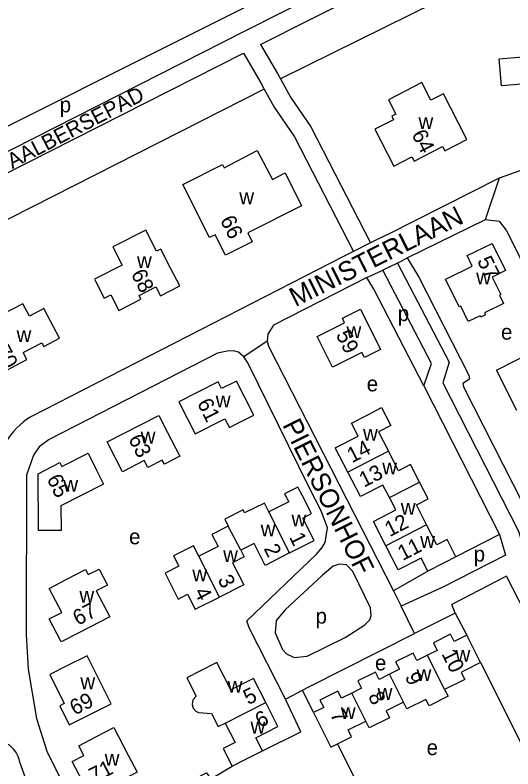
# Model space of a CAD drawing. Extents: x 162427 to 165104, y 384242 to 386287.
# Drawn here: x 163655.8 to 163785.5, y 385039.2 to 385235.6 of the extents above; entities that cross this region are included whole.
import ezdxf

# ---------------------------------------------------------------- set-up
doc = ezdxf.new("R2010")
doc.units = 0
for name, color, linetype in [('BLT_Basislijn', 7, 'Continuous'), ('BLT_Bebouwing', 7, 'Continuous'), ('BLT_Centroide', 7, 'Continuous'), ('BLT_Huisnummer', 7, 'Continuous'), ('BLT_Huisnummer_ tussenligend', 7, 'Continuous'), ('BLT_Onderverdeling_panden', 7, 'Continuous'), ('BLT_Straatnaam', 7, 'Continuous'), ('BLT_Straatnaam_verkleind', 7, 'Continuous'), ('BLT_Vlakafsluiter', 7, 'Continuous')]:
    doc.layers.add(name, color=color, linetype=linetype)

msp = doc.modelspace()

# ---------------------------------------------------------------- linework, layer by layer
at = {"layer": 'BLT_Basislijn'}
for p, q in [((163752.77, 385178.48), (163748.37, 385176.26)), ((163748.37, 385176.26), (163743.9, 385174.01)), ((163743.9, 385174.01), (163741.31, 385172.71)), ((163741.31, 385172.71), (163660.01, 385131.03)), ((163755.36, 385170.98), (163757.88, 385172.36)), ((163755.36, 385170.98), (163751.57, 385169.18)), ((163747.42, 385167.2), (163751.57, 385169.18)), ((163762.22, 385139.01), (163781.96, 385100.27)), ((163781.96, 385100.27), (163770.62, 385094.49)), ((163781.96, 385100.27), (163783.55, 385094.91)), ((163763.3, 385090.73), (163754.31, 385085.65)), ((163767.23, 385086.53), (163756.36, 385081.58)), ((163759.86, 385074.48), (163756.36, 385081.58)), ((163770.38, 385079.83), (163759.86, 385074.48)), ((163770.38, 385079.83), (163773.45, 385074.05)), ((163777.04, 385066.9), (163791.03, 385038.89)), ((163726.25, 385057.41), (163730.6, 385059.7)), ((163733.52, 385053.9), (163730.6, 385059.7)), ((163759.06, 385007.82), (163739.76, 385045.74))]:
    msp.add_line(p, q, dxfattribs=at)
for points in [[(163719.72, 385227.97), (163758.68, 385247.63), (163770.66, 385252.86), (163778.27, 385255.65), (163784.87, 385257.24), (163794.66, 385258.7), (163805.08, 385259.08), (163818.56, 385258.83), (163833.99, 385257.58), (163913.29, 385250.18), (164037.15, 385240.92), (164075.9, 385237.19), (164131.43, 385233.17)], [(163592.64, 385176.1), (163753.11, 385256.52)], [(163595.38, 385170.52), (163649.8, 385198.1), (163715.32, 385231.35), (163756.55, 385252.15), (163757.16, 385252.42)], [(163907.27, 385192.8), (163911.27, 385241.28), (163808.18, 385250.92), (163791.47, 385252.26), (163765.36, 385238.93), (163724.92, 385218.99)], [(163719.72, 385227.97), (163724.15, 385220.41), (163724.92, 385218.99)], [(163530.35, 385132.75), (163533.49, 385134.73), (163582.62, 385158.45), (163652.07, 385193.64), (163715.25, 385225.7)], [(163715.25, 385225.7), (163719.8, 385217.95), (163720.67, 385216.34)], [(163724.92, 385218.99), (163727.51, 385214.24), (163732.83, 385206.46), (163748.37, 385176.26)], [(163720.67, 385216.34), (163627.04, 385168.84), (163626.17, 385170.85)], [(163720.67, 385216.34), (163723.24, 385211.62), (163728.52, 385203.89), (163743.9, 385174.01)], [(163752.77, 385178.48), (163781.92, 385193.2), (163792.74, 385197.05), (163806.65, 385199.65), (163819.21, 385199.97), (163907.27, 385192.8)], [(163757.88, 385172.36), (163778.33, 385182.39), (163781.84, 385181.88), (163783.67, 385179.61), (163835.89, 385075.55)], [(163757.88, 385172.36), (163760.95, 385167.29), (163773.97, 385141.82), (163774.13, 385140.71), (163772.42, 385139.59), (163772.58, 385138.73), (163811.18, 385062.76)], [(163755.36, 385170.98), (163768.88, 385145.16), (163767.23, 385139.82), (163786.89, 385101.19), (163791.91, 385084.45)], [(163762.22, 385139.01), (163764.27, 385144.84), (163751.57, 385169.18)], [(163747.42, 385167.2), (163723.13, 385154.86), (163721.57, 385152.48), (163721.43, 385150.69), (163721.8, 385149.35), (163754.31, 385085.65)], [(163762.22, 385139.01), (163749.24, 385164.19), (163747.42, 385167.2)], [(163726.25, 385057.41), (163716.72, 385075.93), (163716.11, 385077.8), (163734.26, 385095.14), (163735.79, 385096.89), (163736.59, 385098.23), (163737.17, 385102.05), (163735.54, 385106.41), (163732.4, 385112.56), (163716.38, 385145), (163715.36, 385146.53), (163714, 385147.8), (163712.68, 385148.16), (163710.99, 385148.09), (163708.49, 385147.5), (163664.63, 385125.04), (163662.04, 385123.14), (163660.54, 385120.98), (163658.71, 385115.78), (163658.64, 385074.21), (163659.21, 385065.22), (163661.34, 385052.32), (163664.04, 385043.82), (163674.59, 385022.53)], [(163660.01, 385131.03), (163658.98, 385130.38), (163658, 385129.66), (163657.07, 385128.88), (163656.19, 385128.04), (163655.37, 385127.15), (163654.61, 385126.2), (163653.91, 385125.2), (163653.28, 385124.16), (163652.72, 385123.09), (163652.24, 385121.97), (163651.82, 385120.83), (163651.49, 385119.66), (163651.23, 385118.48), (163651.05, 385117.27), (163650.94, 385116.06), (163650.92, 385115.52)], [(163783.55, 385094.91), (163767.23, 385086.53)], [(163735.75, 385089.57), (163726.09, 385080.67), (163723.81, 385077.84), (163723.54, 385074.69), (163725.45, 385070.3), (163726.47, 385069.18), (163728.47, 385068.25), (163731.88, 385068.55), (163741.77, 385073.41), (163746.88, 385076.72), (163748.2, 385078.09), (163748.55, 385079.1), (163748.36, 385081.21), (163743.74, 385090.68), (163742.09, 385092.34), (163740.18, 385092.59), (163738.59, 385092.03), (163735.75, 385089.57)], [(163799.94, 385022.17), (163805.03, 385024.78), (163805.84, 385028.91), (163793.63, 385053.32), (163800.33, 385057.11), (163783.75, 385089.4), (163769.51, 385082.08)], [(163754.31, 385085.65), (163756.36, 385081.58)], [(163770.38, 385079.83), (163769.51, 385082.08)], [(163730.6, 385059.7), (163732.44, 385060.67), (163759.86, 385074.48)], [(163720.19, 385043.91), (163730.22, 385048.89), (163726.25, 385057.41)], [(163656.99, 385041), (163656.82, 385041.73), (163656.57, 385042.43), (163656.25, 385043.11), (163655.86, 385043.75), (163655.4, 385044.34), (163654.88, 385044.88), (163654.31, 385045.36), (163653.69, 385045.78), (163653.03, 385046.13), (163652.33, 385046.41), (163651.61, 385046.61), (163650.87, 385046.74), (163650.12, 385046.78), (163649.38, 385046.74), (163648.64, 385046.63), (163648.09, 385046.49)], [(163669.95, 385013.17), (163660.11, 385032.29), (163656.99, 385041)], [(163702.45, 385036.5), (163705.61, 385038.16), (163706.75, 385036.64), (163712.33, 385039.93)]]:
    msp.add_lwpolyline(points, dxfattribs=at)
at = {"layer": 'BLT_Bebouwing'}
msp.add_line((163777.04, 385066.9), (163773.45, 385074.05), dxfattribs=at)
for points in [[(163781.88, 385224.17), (163790.05, 385224.91), (163789.7, 385228.81), (163794.79, 385229.27), (163795.14, 385225.37), (163808.45, 385226.57), (163808.18, 385229.56), (163815.89, 385230.26), (163816.74, 385220.88), (163812.17, 385220.46), (163812.74, 385214.11), (163801.49, 385213.09), (163801.59, 385212.02), (163791.39, 385211.1), (163790.78, 385217.91), (163782.52, 385217.16)], [(163699.48, 385191.43), (163709.8, 385196.69), (163710.27, 385195.81), (163718.83, 385200.34), (163722.85, 385192.75), (163726.14, 385194.49), (163730.41, 385185.95), (163716.39, 385178.89), (163717.57, 385176.56), (163710.61, 385173.04), (163707.92, 385178.36), (163706.46, 385177.64)]]:
    msp.add_lwpolyline(points, close=True, dxfattribs=at)
for points in [[(163771.18, 385207.62), (163767.36, 385215.08), (163764.09, 385213.4), (163761.73, 385218.01), (163753.07, 385213.57), (163754.99, 385209.81), (163753.93, 385209.26), (163754.39, 385208.35), (163749.52, 385205.85), (163754.44, 385196.26), (163759.14, 385198.67), (163759.7, 385197.58), (163767.14, 385201.39), (163767.73, 385200.24), (163773.46, 385203.17), (163771.18, 385207.62)], [(163696.37, 385169.5), (163693.75, 385174.64), (163692.62, 385174.07), (163689.82, 385179.55), (163681.28, 385175.19), (163683.68, 385170.48), (163676.43, 385166.78), (163676.68, 385166.28), (163678.96, 385161.83), (163680.7, 385162.71), (163682.77, 385158.65), (163688.55, 385161.59), (163688.06, 385162.54), (163692.46, 385164.78), (163693.63, 385162.49), (163698.65, 385165.05), (163696.37, 385169.5)], [(163783.03, 385160.49), (163778.08, 385158.05), (163778.34, 385157.52), (163777.12, 385156.92), (163776.94, 385157.27), (163773.83, 385155.75), (163771.86, 385159.77), (163771.48, 385159.58), (163767.93, 385166.81), (163768.31, 385166.99), (163774.84, 385170.21), (163773.5, 385172.94), (163780.01, 385176.14), (163783.49, 385169.07), (163780.04, 385167.37), (163782.3, 385162.79), (163781.98, 385162.63), (163783.03, 385160.49)], [(163665.01, 385155.84), (163663.25, 385159.18), (163659.5, 385157.2), (163657.8, 385160.42), (163652.61, 385157.68), (163653.71, 385155.59), (163646.21, 385151.63), (163648.24, 385147.79), (163647.81, 385147.56), (163648.57, 385146.12), (163650.9, 385141.69), (163658.84, 385145.89), (163657.89, 385147.7), (163662.72, 385150.25), (163663.25, 385149.25), (163667.35, 385151.42), (163665.01, 385155.84)], [(163738.48, 385143.87), (163734.45, 385151.87), (163741.6, 385155.47), (163741.02, 385156.61), (163745.73, 385158.98), (163750.99, 385148.52), (163746.78, 385146.39), (163746.11, 385147.72), (163738.48, 385143.87)], [(163786.51, 385132.55), (163781.16, 385143.08), (163791.46, 385148.3), (163793.47, 385144.32), (163795.5, 385145.35), (163797.09, 385142.21)], [(163713.49, 385129.1), (163717.95, 385131.37), (163713.42, 385140.26), (163709.56, 385138.29), (163708.65, 385140.09), (163698.42, 385134.88), (163700.68, 385130.43), (163702.68, 385126.5), (163710.43, 385130.45), (163711.6, 385128.14), (163713.49, 385129.1)], [(163742.45, 385116.49), (163739.19, 385122.83), (163745.12, 385125.88), (163743.37, 385129.28), (163747.82, 385131.57), (163751.23, 385133.33), (163753.63, 385128.67), (163750.46, 385127.04), (163753.07, 385121.96)], [(163695.51, 385126.88), (163698.68, 385120.67), (163694.66, 385118.61), (163694.12, 385119.67), (163690.33, 385117.73), (163689.4, 385119.53), (163683.73, 385116.63), (163682.02, 385119.98), (163679.74, 385124.43), (163693.23, 385131.33), (163695.51, 385126.88)], [(163677.02, 385117.02), (163678.78, 385113.43), (163667.72, 385107.71), (163667.76, 385101.33), (163666.84, 385101.33), (163661.84, 385101.3), (163661.76, 385116.13), (163667.43, 385119.08), (163667.93, 385117.97), (163674.82, 385121.51), (163677.02, 385117.02)], [(163761.12, 385113.96), (163758.79, 385118.48), (163755.68, 385116.88), (163753.07, 385121.96)], [(163753.27, 385109.93), (163751.6, 385113.18), (163745.71, 385110.15), (163742.45, 385116.49)], [(163762.96, 385102.81), (163760.3, 385107.99), (163763.37, 385109.57), (163761.12, 385113.96)], [(163727.28, 385095.47), (163733.66, 385098.69), (163730.69, 385104.57), (163732.96, 385105.72), (163730.53, 385110.52), (163729.46, 385112.64), (163725.97, 385110.88), (163727.05, 385108.76), (163726.07, 385108.27), (163721.88, 385106.15)], [(163752.37, 385097.36), (163749.12, 385103.68), (163754.94, 385106.67), (163753.27, 385109.93)], [(163721.88, 385106.15), (163720.71, 385108.49), (163715.57, 385105.9), (163715.17, 385106.69), (163710.41, 385104.28), (163711.32, 385102.48)], [(163711.32, 385102.48), (163707.05, 385100.32), (163708.64, 385097.18), (163703.64, 385094.65)], [(163770.62, 385094.49), (163768.32, 385099.01), (163765.63, 385097.63), (163762.96, 385102.81)], [(163703.64, 385094.65), (163702.28, 385097.35), (163697.05, 385094.71), (163698.42, 385092.01), (163694.86, 385090.22), (163696.01, 385087.94), (163698.26, 385083.47), (163700.73, 385084.72), (163702.71, 385080.8), (163709.03, 385083.99)], [(163727.28, 385095.47), (163720.91, 385092.24), (163718.02, 385097.97), (163714.57, 385096.23)], [(163763.3, 385090.73), (163761.54, 385094.16), (163755.59, 385091.1), (163752.37, 385097.36)], [(163714.57, 385096.23), (163715.46, 385094.46), (163712.44, 385092.94), (163715.35, 385087.18), (163709.03, 385083.99)], [(163770.62, 385094.49), (163767.75, 385093.01), (163763.3, 385090.73)], [(163672.21, 385074.59), (163667.77, 385072.3), (163664.68, 385078.28), (163667.91, 385079.94), (163664.66, 385086.24), (163669.11, 385088.54), (163674.14, 385091.13), (163674.81, 385089.83), (163677.64, 385091.29), (163679.81, 385087.07), (163676.93, 385085.59), (163680.42, 385078.82), (163672.21, 385074.59)], [(163773.45, 385074.05), (163770.18, 385072.41), (163769.23, 385074.31), (163764.76, 385072.06), (163765.74, 385070.1), (163763.18, 385068.82)], [(163674.34, 385052.93), (163680.78, 385056.14), (163674.53, 385068.69), (163669.27, 385066.07), (163664.8, 385063.84), (163668.58, 385056.25), (163667.4, 385055.66), (163669.86, 385050.7), (163674.34, 385052.93)], [(163763.18, 385068.82), (163760.45, 385067.45), (163759.47, 385069.4), (163754.9, 385067.11), (163755.87, 385065.18), (163753.29, 385063.89)], [(163721.06, 385056.51), (163717.88, 385062.79), (163711.99, 385059.8), (163708.37, 385066.95), (163703.91, 385064.69), (163700.52, 385062.97), (163702.97, 385058.13), (163702.05, 385057.25), (163701.91, 385055.96), (163702.14, 385055), (163702.87, 385054.26), (163703.55, 385053.91), (163706.94, 385053.69), (163708.67, 385050.26), (163710.51, 385051.17)], [(163777.04, 385066.9), (163772.57, 385064.66), (163772, 385064.37), (163772.91, 385062.55), (163767.66, 385059.92)], [(163753.29, 385063.89), (163750.62, 385062.54), (163749.67, 385064.45), (163745.07, 385062.14), (163746.02, 385060.26), (163743.46, 385058.98)], [(163743.46, 385058.98), (163740.77, 385057.62), (163739.83, 385059.49), (163735.18, 385057.16), (163736.16, 385055.23), (163733.52, 385053.9)], [(163767.66, 385059.92), (163768.58, 385058.13), (163763.62, 385055.63), (163762.77, 385057.33), (163757.83, 385054.85), (163756.95, 385056.6)], [(163720.19, 385043.91), (163718.45, 385047.34), (163724.22, 385050.26), (163721.06, 385056.51)], [(163756.95, 385056.6), (163752.42, 385054.33), (163753.32, 385052.55), (163748.02, 385049.9), (163747.12, 385051.69)], [(163733.52, 385053.9), (163738.05, 385044.88), (163739.76, 385045.74)], [(163710.51, 385051.17), (163713.08, 385046.09), (163710, 385044.53), (163712.33, 385039.93)], [(163739.76, 385045.74), (163742.51, 385047.12), (163743.45, 385047.59), (163742.55, 385049.39), (163747.12, 385051.69)], [(163685.24, 385042.81), (163687.56, 385038.38), (163679.74, 385034.29), (163680.8, 385032.27), (163676.46, 385030), (163670.65, 385041.12), (163673.71, 385042.72), (163672.41, 385045.23), (163676.84, 385047.54), (163681.5, 385049.97), (163685.24, 385042.81)], [(163712.33, 385039.93), (163715.73, 385041.65), (163720.19, 385043.91)]]:
    msp.add_lwpolyline(points, dxfattribs=at)
at = {"layer": 'BLT_Onderverdeling_panden'}
for p, q in [((163753.07, 385121.96), (163742.45, 385116.49)), ((163753.27, 385109.93), (163761.12, 385113.96)), ((163727.28, 385095.47), (163721.88, 385106.15)), ((163714.57, 385096.23), (163711.32, 385102.48)), ((163762.96, 385102.81), (163752.37, 385097.36)), ((163709.03, 385083.99), (163703.64, 385094.65)), ((163767.66, 385059.92), (163763.18, 385068.82)), ((163756.95, 385056.6), (163753.29, 385063.89)), ((163747.12, 385051.69), (163743.46, 385058.98)), ((163710.51, 385051.17), (163721.06, 385056.51))]:
    msp.add_line(p, q, dxfattribs=at)
at = {"layer": 'BLT_Vlakafsluiter'}
for p, q in [((163778.33, 385182.39), (163781.92, 385193.2)), ((163721.43, 385150.69), (163715.36, 385146.53))]:
    msp.add_line(p, q, dxfattribs=at)

# ---------------------------------------------------------------- texts
at = {"layer": 'BLT_Centroide'}
for s, p in [('p', (163667.39, 385210.27)), ('w', (163760.85, 385205.91)), ('w', (163714.17, 385186.34)), ('w', (163687.53, 385169.72)), ('w', (163775.89, 385165.44)), ('p', (163755.44, 385155.89)), ('w', (163742.1, 385151.44)), ('w', (163656.16, 385150.44)), ('e', (163782.35, 385151.05)), ('e', (163747.37, 385137.58)), ('w', (163708.05, 385133.38)), ('w', (163688.48, 385123.97)), ('w', (163746.41, 385124.69)), ('w', (163751.41, 385115.94)), ('w', (163668.33, 385111.41)), ('w', (163756.25, 385105.41)), ('w', (163727.77, 385102.42)), ('w', (163719.75, 385099.8)), ('e', (163685.47, 385097.73)), ('w', (163761.3, 385096.78)), ('w', (163709.97, 385093.12)), ('p', (163775.23, 385093.24)), ('w', (163701.94, 385088.05)), ('w', (163672.53, 385082.53)), ('p', (163734.04, 385077.06)), ('w', (163770.49, 385067.12)), ('e', (163749.52, 385064.88)), ('w', (163760.36, 385062.12)), ('w', (163672.78, 385059.98)), ('w', (163711.13, 385059.06)), ('w', (163750.2, 385057.19)), ('w', (163740.62, 385052.19)), ('w', (163717.11, 385048.42)), ('e', (163762.98, 385042.8)), ('w', (163679.11, 385040.05))]:
    msp.add_text(s, height=4, dxfattribs=at).set_placement(p)
at = {"layer": 'BLT_Huisnummer'}
for s, rotation, p in [('64', 297.1331, (163758.97, 385204.54)), ('66', 296.5858, (163709.09, 385182.2)), ('57', 296.1786, (163776.05, 385171.62)), ('68', 297.0363, (163685.88, 385168.19)), ('59', 296.7224, (163739.26, 385152.34)), ('70', 297.846, (163650.42, 385148.36)), ('61', 296.9648, (163703.1, 385134.52)), ('63', 297.0929, (163685.19, 385125.2)), ('14', 27.2192, (163743.52, 385118.83)), ('65', 296.0786, (163663.95, 385114.81)), ('1', 296.8005, (163727.08, 385099.62)), ('11', 27.2168, (163756.74, 385093.37)), ('4', 296.8059, (163702.34, 385085.35)), ('67', 27.2756, (163672.11, 385076.46)), ('10', 296.6639, (163766.76, 385069.21)), ('5', 26.8365, (163716.49, 385055.79)), ('69', 26.4933, (163671.27, 385053.1)), ('6', 26.8425, (163719.59, 385049.82)), ('7', 296.6666, (163737.73, 385053.44)), ('71', 27.5791, (163676.39, 385035.42))]:
    msp.add_text(s, height=4, rotation=rotation, dxfattribs=at).set_placement(p)
at = {"layer": 'BLT_Huisnummer_ tussenligend'}
for s, rotation, p in [('13', 27.2232, (163746.67, 385112.46)), ('12', 27.2212, (163753.34, 385099.57)), ('2', 296.7939, (163720.45, 385096.64)), ('3', 296.801, (163708.45, 385088.58)), ('9', 296.6688, (163757.22, 385063.24)), ('8', 296.6687, (163747.63, 385058.17))]:
    msp.add_text(s, height=4, rotation=rotation, dxfattribs=at).set_placement(p)
at = {"layer": 'BLT_Straatnaam'}
for s, rotation, p in [('MINISTERLAAN', 26.5702, (163728.8, 385159.48)), ('PIERSONHOF', 296.4621, (163725.32, 385128.87))]:
    msp.add_text(s, height=5, rotation=rotation, dxfattribs=at).set_placement(p)
at = {"layer": 'BLT_Straatnaam_verkleind'}
msp.add_text('AALBERSEPAD', height=4, rotation=27.5779, dxfattribs=at).set_placement((163655.03, 385195.5))

doc.saveas('drawing.dxf')
